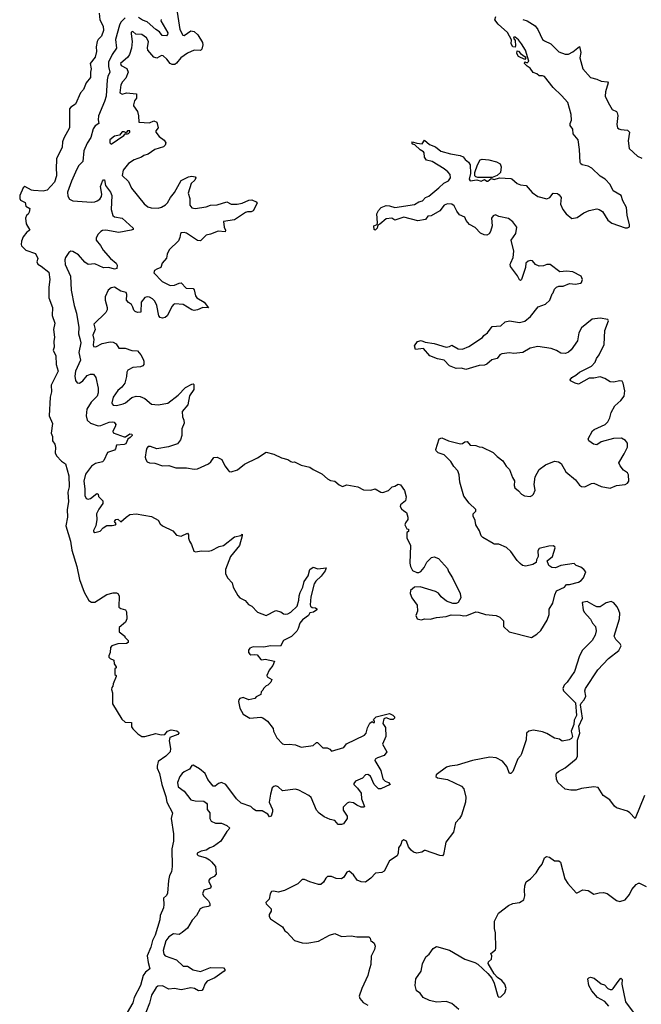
# Model space of a CAD drawing. Extents: x 2293139 to 2515392, y 824115 to 1006937.
# Tile 330 of 417: x 2441288 to 2446981, y 854101 to 863125. Entities that reach past the tile are written whole.
import ezdxf

# ---------------------------------------------------------------- set-up
doc = ezdxf.new("R2010")
doc.units = 0

msp = doc.modelspace()

# ---------------------------------------------------------------- linework, layer by layer
at = {"layer": '0CON10XD'}
for points in [[(2442016, 863185), (2442022, 863125), (2442052.9, 863065), (2442055.7, 863025), (2442037, 862973), (2442006.6, 862943.4), (2441997.1, 862925), (2441988, 862875), (2441990, 862835), (2441977.3, 862782.7), (2441934.4, 862725), (2441942.5, 862675), (2441935.8, 862645), (2441935.7, 862594.3), (2441896.2, 862545), (2441872, 862485), (2441843.8, 862455), (2441798, 862352), (2441755.6, 862324.4), (2441743, 862307), (2441743.3, 862135), (2441691.3, 862038.7), (2441680, 862005), (2441675, 861957.5), (2441625, 861850), (2441620, 861755), (2441624.2, 861715), (2441624.1, 861694.1), (2441605, 861636.2), (2441538.3, 861561.7), (2441503.9, 861553.9), (2441415, 861558.8), (2441395, 861563.8), (2441335, 861597.5), (2441320, 861585), (2441287.5, 861515), (2441287.5, 861485), (2441295, 861470), (2441338.3, 861448.3), (2441342.5, 861415), (2441380, 861395), (2441375, 861360), (2441366.4, 861343.6), (2441349.3, 861330.7), (2441340, 861305), (2441345.8, 861255), (2441380, 861195), (2441353.6, 861176.4), (2441320, 861135), (2441302.5, 861095), (2441300, 861065), (2441303.6, 861053.6), (2441345, 861012.5), (2441433, 860983), (2441453.3, 860935), (2441443.8, 860905), (2441452.5, 860885), (2441485, 860866.7), (2441555, 860810), (2441564.2, 860745), (2441555.7, 860675), (2441555.6, 860574.4), (2441586.8, 860486.8), (2441586.2, 860415), (2441609.2, 860345), (2441598.6, 860285), (2441606, 860215), (2441598.8, 860175), (2441602.5, 860125), (2441593.8, 860095), (2441617.5, 860045), (2441622.5, 859965), (2441640, 859905), (2441576.2, 859775), (2441580, 859715), (2441566.7, 859665), (2441556.7, 859495), (2441586.7, 859425), (2441577, 859337), (2441588.8, 859305), (2441588.8, 859265), (2441608, 859235), (2441616.2, 859205), (2441613.3, 859155), (2441625, 859127.5), (2441670.5, 859080.5), (2441706.7, 859055), (2441738.6, 858945), (2441741.1, 858845), (2441728.6, 858795), (2441736, 858705), (2441722.5, 858635), (2441726, 858565), (2441711.2, 858485), (2441754.2, 858345), (2441765.6, 858264.4), (2441811.8, 858115), (2441833.9, 857993.9), (2441878.3, 857878.3), (2441920.9, 857800.9), (2441945, 857788), (2441975, 857787.5), (2442085, 857856.2), (2442145, 857872.5), (2442175, 857872.5), (2442186.4, 857866.4), (2442197.5, 857845), (2442195, 857740), (2442215, 857727.5), (2442256.1, 857716.1), (2442267, 857697), (2442267.5, 857635), (2442257, 857603), (2442200, 857555), (2442200, 857515), (2442250, 857475), (2442250, 857465), (2442280, 857435), (2442281.7, 857418.3), (2442265, 857407.5), (2442185, 857403.8), (2442132.5, 857385), (2442118.3, 857371.7), (2442116.7, 857325), (2442102.5, 857295), (2442103, 857283), (2442115, 857270), (2442150, 857255), (2442153, 857223), (2442170, 857195), (2442170, 857185), (2442160, 857175), (2442160, 857125), (2442170, 857115), (2442170, 857105), (2442143, 857037), (2442141.7, 857018.3), (2442130, 857005), (2442127.5, 856985), (2442136.7, 856955), (2442136, 856855), (2442223.6, 856713.6), (2442255, 856686.7), (2442313, 856683), (2442311.4, 856645), (2442322.9, 856625), (2442369.1, 856579.1), (2442405, 856555.7), (2442435, 856555.8), (2442535, 856582), (2442582, 856572), (2442615.8, 856574.2), (2442640, 856605), (2442675, 856617.8), (2442726.9, 856606.9), (2442741.2, 856595), (2442743.8, 856585), (2442735.7, 856574.3), (2442663.3, 856546.7), (2442657.5, 856515), (2442670, 856445), (2442665.7, 856415), (2442625.5, 856374.5), (2442556.7, 856325), (2442547, 856283), (2442546.9, 856265), (2442568.5, 856215), (2442589.3, 856115), (2442625.4, 856005), (2442633.9, 855953.9), (2442686.2, 855855), (2442675.6, 855805), (2442696.4, 855663.6), (2442696.2, 855595), (2442679.6, 855525), (2442685.4, 855364.6), (2442677.1, 855315), (2442659.6, 855280.4), (2442650.9, 855235), (2442641.7, 855118.3), (2442633, 855097), (2442604, 855075), (2442607.5, 855015), (2442603.2, 854986.8), (2442574.2, 854915), (2442571.9, 854875), (2442527.9, 854735), (2442503.6, 854685), (2442489.5, 854625), (2442454.4, 854545), (2442463.2, 854483.2), (2442480, 854425), (2442438.6, 854395), (2442417.8, 854365), (2442394.4, 854275), (2442335.5, 854164.5), (2442323.1, 854115), (2442271.1, 854025)], [(2442255, 863142.5), (2442215, 863103.2), (2442200.2, 863075), (2442164.2, 862945), (2442173.8, 862865), (2442133.3, 862805), (2442101.7, 862735), (2442101, 862695), (2442114, 862645), (2442094.7, 862605), (2442087.9, 862575), (2442080.4, 862425), (2442065, 862374.4), (2442010, 862245), (2442006.4, 862206.4), (2442011.2, 862175), (2441978.5, 862151.5), (2441960.6, 862125), (2441937.6, 862045), (2441905, 861994.3), (2441876.3, 861923.7), (2441865.5, 861825), (2441825, 861786.9), (2441797.9, 861727.9), (2441760.5, 861645), (2441726.1, 861545), (2441727.3, 861507.3), (2441745, 861479.5), (2441775, 861465.9), (2441945, 861453.1), (2441975, 861454.7), (2441996.4, 861463.6), (2442020, 861480), (2442036.4, 861505), (2442038.9, 861525), (2442027.2, 861597.2), (2442045, 861643.8), (2442055, 861658), (2442065, 861658.8), (2442074.5, 861605), (2442119.6, 861545), (2442131.3, 861515), (2442126.4, 861385), (2442140, 861330), (2442155, 861318.6), (2442225, 861306.2), (2442326.2, 861215), (2442326.4, 861203.6), (2442310, 861195), (2442195, 861175.4), (2442075, 861195.8), (2442047.1, 861192.9), (2442031.1, 861185), (2442002.9, 861155), (2441987, 861123), (2441988.1, 861105), (2442026.6, 861056.6), (2442052.3, 861012.3), (2442117.7, 860937.7), (2442172, 860895), (2442180, 860875), (2442176, 860844), (2442155, 860840), (2442103.6, 860853.6), (2442055, 860849.6), (2441975, 860887.8), (2441915, 860881.5), (2441885, 860903.6), (2441825, 860970.8), (2441775, 861001.5), (2441755, 861002.5), (2441737.8, 860992.2), (2441706.7, 860945), (2441700.8, 860925), (2441705, 860882.5), (2441754.2, 860775), (2441758.4, 860645), (2441785.3, 860505.3), (2441808.1, 860435), (2441827.8, 860305), (2441826.2, 860245), (2441836.8, 860203.2), (2441846.4, 860165), (2441828.2, 860075), (2441843.2, 860005), (2441798, 859905), (2441792.7, 859857.3), (2441799.7, 859819.7), (2441815, 859796.7), (2441835, 859793.8), (2441864.5, 859815), (2441905, 859865.4), (2441935, 859877.7), (2441965, 859875.7), (2441984.2, 859845), (2442007.6, 859747.6), (2442007.1, 859705), (2441997.5, 859675), (2441940.6, 859619.4), (2441903.4, 859556.6), (2441895.9, 859495.9), (2441905.3, 859455.3), (2441936, 859426), (2442005, 859403.4), (2442030, 859405), (2442106.7, 859435), (2442135, 859439.1), (2442153.3, 859435), (2442168, 859415), (2442162.9, 859395), (2442139.2, 859355), (2442145, 859340), (2442245, 859302.8), (2442256.5, 859303.5), (2442295, 859329.1), (2442315, 859327.5), (2442318.1, 859315), (2442298.6, 859295), (2442278.7, 859281.3), (2442260.8, 859239.2), (2442245, 859231.8), (2442175, 859225.5), (2442165, 859192.5), (2442155, 859180), (2442090.4, 859159.6), (2442056.9, 859085), (2442045, 859071.4), (2441982.4, 859057.6), (2441945, 859033.1), (2441891.2, 858958.8), (2441874, 858895), (2441885.5, 858825), (2441883.8, 858765), (2441895, 858736), (2441915, 858730), (2441935, 858735.7), (2441995, 858781.2), (2442005, 858777.5), (2442008.8, 858755), (2442050, 858715), (2442049.1, 858690.9), (2442011.9, 858638.1), (2441990.5, 858595), (2441992.5, 858545), (2441986, 858485), (2441964.2, 858445), (2441964.4, 858434.4), (2441974.2, 858424.2), (2442025, 858436.2), (2442052, 858468), (2442085, 858489.5), (2442135, 858488.9), (2442164.1, 858495.9), (2442170, 858505), (2442157.3, 858525), (2442168.9, 858545), (2442186.2, 858546.2), (2442215, 858524.4), (2442263.1, 858565), (2442295, 858591.5), (2442355, 858595.6), (2442495, 858572), (2442555, 858538.8), (2442575, 858503.3), (2442596, 858486), (2442690.7, 858440.7), (2442725, 858400), (2442765, 858391.2), (2442825, 858420), (2442834, 858404), (2442833, 858373), (2442841.4, 858345), (2442860, 858315), (2442882.5, 858255), (2442899.3, 858249.3), (2442951.7, 858258.3), (2443015, 858255.6), (2443045, 858261.4), (2443115, 858295.8), (2443155, 858307.5), (2443255, 858384.2), (2443312.5, 858397.5), (2443325, 858410), (2443326.7, 858395), (2443300, 858305), (2443217.3, 858205), (2443172.9, 858085), (2443172.2, 858045), (2443193, 858007), (2443234.2, 857964.2), (2443242.5, 857925), (2443285, 857847.5), (2443305, 857827.5), (2443353, 857803), (2443382.5, 857765), (2443415, 857750), (2443466.7, 857695), (2443545, 857663.8), (2443635, 857711.2), (2443678.8, 857698.8), (2443705, 857681.2), (2443725, 857676), (2443745, 857679.2), (2443772, 857695), (2443828.9, 857751.1), (2443845.6, 857805), (2443847.5, 857845), (2443856, 857874), (2443881.1, 857925), (2443894.4, 857975), (2443930.7, 858029.3), (2443945.8, 858085), (2443975, 858106), (2444017.3, 858092.7), (2444095, 858100), (2444086.7, 858075), (2444050, 858025), (2444000.2, 857979.8), (2443983.3, 857955), (2443954.5, 857835), (2443948.3, 857761.7), (2443950.8, 857750.8), (2443965, 857737.5), (2443997.5, 857735), (2444010, 857725), (2444010, 857715), (2443980, 857695), (2443945, 857687.5), (2443933.3, 857665), (2443878, 857625), (2443854.4, 857595), (2443839.4, 857545), (2443825, 857520.8), (2443776.7, 857473.3), (2443703.3, 857435), (2443676.1, 857383.9), (2443585, 857386.9), (2443524.4, 857375.6), (2443425, 857377.8), (2443396.7, 857365), (2443382.7, 857347.3), (2443383.3, 857325), (2443395, 857310), (2443405, 857303.8), (2443435, 857308), (2443463.6, 857303.6), (2443495, 857260), (2443505, 857256.7), (2443535, 857264), (2443622.5, 857245), (2443605, 857207.5), (2443572.5, 857165), (2443550, 857115), (2443553.6, 857103.6), (2443597, 857077), (2443587.5, 857055), (2443560, 857025), (2443545, 857020), (2443520, 856995), (2443515, 856980), (2443500, 856965), (2443495, 856940), (2443455, 856920), (2443440, 856905), (2443385, 856891.2), (2443335, 856914), (2443305, 856903.3), (2443295, 856892.5), (2443291.4, 856875), (2443304.5, 856815), (2443335, 856760), (2443395, 856723.3), (2443495, 856731.5), (2443515.3, 856725.3), (2443555.8, 856695), (2443608.3, 856628.3), (2443611.2, 856605), (2443642.4, 856542.4), (2443695, 856488.6), (2443715, 856480.8), (2443755, 856484), (2443815, 856478.6), (2443865, 856458.5), (2443977, 856473), (2444005, 856501.4), (2444015, 856501.4), (2444065, 856452.5), (2444105, 856452.5), (2444129.3, 856439.3), (2444145, 856420), (2444255, 856453.8), (2444281.7, 856488.3), (2444445, 856568), (2444460.8, 856585), (2444474.5, 856635.5), (2444495, 856676.7), (2444515, 856692.5), (2444525, 856682.5), (2444536.4, 856683.6), (2444537.5, 856695), (2444527.5, 856705), (2444530, 856715), (2444554.1, 856735.9), (2444675, 856766), (2444705, 856752.5), (2444720, 856735), (2444720, 856725), (2444707.5, 856712.5), (2444685, 856710), (2444643.6, 856726.4), (2444622.3, 856717.7), (2444613.3, 856675), (2444639.3, 856639.3), (2444640, 856555), (2444610, 856485), (2444650, 856415), (2444625, 856381.2), (2444565, 856360), (2444543, 856347), (2444540, 856335), (2444594.3, 856245), (2444615, 856166.2), (2444635, 856146), (2444666.7, 856135), (2444680, 856115), (2444596.7, 856075), (2444575, 856074.5), (2444534.7, 856114.7), (2444501.7, 856191.7), (2444475, 856206.7), (2444455, 856204.3), (2444426.6, 856173.4), (2444363.3, 856145), (2444346.7, 856125), (2444347.5, 856115), (2444383, 856083), (2444414, 856035), (2444418.6, 855985), (2444446, 855915), (2444443.3, 855906.7), (2444415, 855909.2), (2444375, 855925.8), (2444345, 855946.2), (2444305, 855953.3), (2444287.5, 855945), (2444251.7, 855908.3), (2444249.2, 855879.2)], [(2442729.6, 863195), (2442753.6, 863035), (2442782.1, 862982.1), (2442795, 862979.2), (2442855, 863024.4), (2442885, 863015.5), (2442920.6, 862985), (2442961.2, 862915), (2442964.5, 862895), (2442955.8, 862855), (2442945, 862844.2), (2442885, 862845.5), (2442825, 862819.1), (2442763.6, 862775), (2442725, 862725.4), (2442710, 862715), (2442685, 862713.2), (2442665, 862722.7), (2442633.9, 862763.9), (2442600.8, 862795), (2442585, 862795.8), (2442545, 862772.4), (2442515, 862780.8), (2442460, 862845), (2442456.7, 862866.7), (2442466.6, 862925), (2442450.2, 862960.2), (2442405, 862988.4), (2442352.5, 862992.5), (2442325, 863017.5), (2442309.5, 863010.5), (2442308, 862995), (2442318.8, 862925), (2442311.7, 862865), (2442293.4, 862805), (2442278.6, 862781.4), (2442211.2, 862725), (2442218.1, 862705), (2442268.6, 862678.6), (2442280, 862645), (2442260.8, 862589.2), (2442228.1, 862555), (2442215, 862528.8), (2442206, 862456), (2442225, 862442), (2442265.7, 862454.3), (2442356.4, 862446.4), (2442358, 862405), (2442339.7, 862380.3), (2442328.8, 862345), (2442330, 862335), (2442366.2, 862285), (2442377, 862243), (2442380, 862185), (2442475, 862180.8), (2442515, 862196.7), (2442542.5, 862185), (2442556, 862135), (2442534.3, 862105.7), (2442533.2, 862093.2), (2442565, 862056), (2442612.2, 862022.2), (2442626.9, 861995), (2442620.6, 861975), (2442605, 861960), (2442525, 861934.6), (2442465, 861891.1), (2442425, 861880), (2442404, 861865), (2442335, 861839.4), (2442283.2, 861806.8), (2442236.2, 861745), (2442227.3, 861697.3), (2442285, 861642), (2442311.7, 861581.7), (2442428.2, 861438.2), (2442461.1, 861411.1), (2442490.6, 861400.6), (2442555, 861397.7), (2442585, 861405.5), (2442621.5, 861428.5), (2442642.3, 861447.7), (2442667.5, 861495), (2442705, 861540.6), (2442768, 861652), (2442835, 861686.1), (2442865, 861691.1), (2442895.5, 861685.5), (2442900, 861675), (2442891.1, 861655), (2442857.9, 861625), (2442831.4, 861535), (2442846.5, 861485), (2442845, 861423.8), (2442865, 861401.4), (2442895, 861393.6), (2442995, 861408.8), (2443035, 861423.8), (2443095, 861427.3), (2443185, 861454.6), (2443225, 861433.3), (2443280, 861435), (2443325, 861444.5), (2443385, 861470.6), (2443415, 861473.1), (2443453.3, 861455), (2443461.2, 861445), (2443425.6, 861374.4), (2443406.8, 861363.2), (2443375, 861363.3), (2443355, 861356.7), (2443255, 861291.4), (2443155, 861276.2), (2443159.4, 861225), (2443174, 861195), (2443169.2, 861180.8), (2443105, 861185.7), (2443035, 861158.1), (2442995, 861150.8), (2442945, 861098.8), (2442915, 861101.9), (2442815, 861168.9), (2442795, 861174.4), (2442768.8, 861171.2), (2442760, 861165), (2442755, 861130), (2442740.7, 861099.3), (2442657.5, 861015), (2442637.5, 860975), (2442630.7, 860939.3), (2442592.5, 860895), (2442578.8, 860855), (2442545, 860838), (2442522.5, 860825), (2442517.5, 860805), (2442591.9, 860725), (2442665, 860688.2), (2442705, 860693.5), (2442748.7, 860711.3), (2442765, 860711.9), (2442813.3, 860665), (2442875, 860660.8), (2442885, 860650), (2442896.5, 860595), (2442910, 860575), (2442976.2, 860536.2), (2443016.7, 860485), (2442965, 860488.7), (2442915, 860465.4), (2442885, 860460.6), (2442865, 860465.5), (2442785, 860513.3), (2442709.7, 860520.3), (2442696.7, 860515), (2442685, 860500), (2442638.8, 860411.2), (2442621.2, 860395), (2442595, 860388.1), (2442575, 860397.1), (2442562.2, 860412.2), (2442542.7, 860505), (2442525, 860544.2), (2442505, 860566.5), (2442475, 860582.5), (2442455, 860586.2), (2442435, 860580), (2442401.4, 860535), (2442396.1, 860443.9), (2442367, 860443), (2442345, 860450), (2442332.3, 860462.3), (2442325, 860490), (2442312.5, 860515), (2442284.1, 860534.1), (2442265.6, 860555.6), (2442268.9, 860605), (2442263.8, 860625), (2442215, 860637.9), (2442155, 860673.1), (2442125, 860667.8), (2442099.2, 860645), (2442070, 860585), (2442070, 860555), (2442088.3, 860488.3), (2442088.8, 860465), (2442075, 860440), (2441966.7, 860333.3), (2441978.9, 860285), (2441957.5, 860235), (2441965.6, 860195), (2441960.6, 860145), (2441965, 860128.8), (2441985, 860128), (2442042.7, 860157.3), (2442115, 860171.2), (2442145, 860168.5), (2442172, 860155), (2442195.8, 860115.8), (2442255, 860113.3), (2442313.6, 860093.6), (2442365, 860090), (2442395.7, 860055), (2442417.5, 860015), (2442424.2, 859995), (2442423.9, 859966.1), (2442415, 859953.8), (2442395, 859942.5), (2442325, 859938.8), (2442277.7, 859912.3), (2442268.9, 859895), (2442266.9, 859855), (2442251.5, 859795), (2442222.8, 859757.2), (2442185, 859726.9), (2442143.5, 859665), (2442131.4, 859615), (2442133, 859603), (2442145, 859590.8), (2442175, 859588.5), (2442235, 859603.9), (2442257.8, 859615), (2442315, 859662.8), (2442355, 859674.7), (2442391.2, 859671.2), (2442432.3, 859652.3), (2442495, 859601.2), (2442554.6, 859595.4), (2442645, 859611.9), (2442737.5, 859685), (2442806.2, 859753.8), (2442865, 859785.7), (2442875, 859788), (2442882.5, 859782.5), (2442882.9, 859735), (2442841.7, 859678.3), (2442828.2, 859595), (2442774.6, 859535), (2442778.1, 859485), (2442790.6, 859455), (2442792.9, 859427.1), (2442772.5, 859375), (2442771.4, 859315), (2442760.6, 859275), (2442732.4, 859237.6), (2442650.9, 859209.1), (2442545, 859192.2), (2442485, 859213.1), (2442465, 859212.5), (2442451.7, 859198.3), (2442445, 859177.5), (2442438.1, 859115), (2442441.9, 859095), (2442455, 859074.2), (2442475, 859062.9), (2442525, 859059.2), (2442595, 859035.7), (2442655, 859038), (2442718.6, 859018.6), (2442815, 859018.1), (2442885, 859007.1), (2442915, 859009.2), (2443015.7, 859054.3), (2443037.1, 859072.9), (2443065, 859112.5), (2443095, 859116.7), (2443140, 859095), (2443168, 859035), (2443196.4, 858996.4), (2443206.7, 858985), (2443225, 858981.4), (2443281.9, 858998.1), (2443347.7, 859052.3), (2443465, 859110.8), (2443545, 859161.2), (2443615, 859143.3), (2443685, 859108.8), (2443745, 859093.3), (2443770, 859075)], [(2442583.9, 863126.1), (2442581.5, 863115), (2442643.6, 863005), (2442641.2, 862988.8), (2442632.2, 862977.8), (2442591.2, 862981.2), (2442569.2, 863015), (2442535, 863033.9), (2442456.2, 863106.2), (2442411.2, 863121.2), (2442375, 863144.5)], [(2445975, 857463.8), (2446025, 857494.4), (2446062.2, 857527.8), (2446119.7, 857620.3), (2446136.2, 857675), (2446138.3, 857721.7), (2446171.7, 857778.3), (2446190, 857855), (2446205, 857890), (2446277, 857923), (2446295, 857950), (2446325, 857947.5), (2446405, 857970), (2446430, 857985), (2446450.7, 858009.3), (2446472.5, 858065), (2446456.1, 858086.1), (2446426.1, 858106.1), (2446385, 858122.5), (2446365, 858140), (2446245, 858123.3), (2446195, 858100), (2446163, 858103), (2446133.6, 858123.6), (2446120, 858165), (2446167.5, 858205), (2446192.5, 858285), (2446190, 858295), (2446175, 858302.5), (2446135, 858300), (2446045, 858278.8), (2446034.2, 858255.8), (2446036.1, 858203.9), (2446020, 858175), (2446018.3, 858151.7), (2445987, 858133), (2445925, 858117.5), (2445893, 858123), (2445870.7, 858140.7), (2445845, 858167.5), (2445785, 858252.5), (2445745, 858287.5), (2445675, 858317.5), (2445635, 858317.5), (2445623.3, 858323.3), (2445529.3, 858379.3), (2445513.3, 858395), (2445499.5, 858439.5), (2445466.7, 858495), (2445460, 858535), (2445442.5, 858575), (2445442.5, 858595), (2445465, 858620), (2445466.4, 858636.4), (2445403.6, 858693.6), (2445356.7, 858756.7), (2445318.8, 858885), (2445312, 858955), (2445300.5, 858990.5), (2445265, 859030), (2445237.3, 859077.3), (2445176.4, 859136.4), (2445120, 859155), (2445103, 859173), (2445100, 859185), (2445130, 859285), (2445155, 859293.8), (2445215, 859266.2), (2445325, 859236.7), (2445345, 859240), (2445365, 859256.2), (2445385, 859258.8), (2445415, 859226.7), (2445465, 859223.3), (2445495, 859211.2), (2445525, 859208.8), (2445625, 859157.5), (2445660.7, 859120.7), (2445713, 859083), (2445743.9, 859033.9), (2445775, 859002.5), (2445800.5, 858930.5), (2445819.3, 858899.3), (2445816.4, 858856.4), (2445823.3, 858835), (2445855, 858806.7), (2445885, 858776.2), (2445912.7, 858762.7), (2445963.6, 858756.4), (2445982.5, 858765), (2445993.6, 858776.4), (2446008.3, 858811.7), (2445998.8, 858865), (2446008.8, 858935), (2446045, 859002.5), (2446104.1, 859045.9), (2446185, 859080), (2446221.7, 859071.7), (2446246.4, 859056.4), (2446290.5, 858980.5), (2446378.3, 858908.3), (2446415, 858860), (2446435, 858846.2), (2446465, 858844), (2446524.5, 858875.5), (2446545, 858878.6), (2446615, 858845.8), (2446695, 858830), (2446755, 858855.8), (2446833.9, 858866.1), (2446855, 858877.5), (2446867.5, 858895), (2446864, 858955), (2446855, 858971.2), (2446817.3, 858997.3), (2446786.2, 859035), (2446776, 859065), (2446825.7, 859145), (2446853.4, 859206.6), (2446854.4, 859245), (2446837.6, 859267.6), (2446798.9, 859288.9), (2446726.8, 859286.8), (2446613.1, 859256.9), (2446575, 859228.8), (2446544.1, 859234.1), (2446501.2, 859265), (2446494, 859285), (2446534.5, 859355.5), (2446550.9, 859369.1), (2446648.8, 859415), (2446675, 859440), (2446694.4, 859475), (2446706.5, 859525), (2446737.5, 859585), (2446795, 859635.6), (2446824.5, 859675), (2446831.8, 859725), (2446816.5, 859795), (2446805, 859810.8), (2446785, 859814.4), (2446726.9, 859803.1), (2446697.5, 859805), (2446647.9, 859837.9), (2446605, 859851.4), (2446545, 859838.6), (2446505, 859839.2), (2446405, 859786.2), (2446375, 859792.5), (2446332.5, 859815), (2446331.2, 859825), (2446345, 859845.8), (2446383, 859867), (2446415, 859894.2), (2446489.7, 859930.3), (2446525, 859949.2), (2446558.6, 859985), (2446570.7, 860019.3), (2446596.1, 860053.9), (2446642.6, 860147.4), (2446648.1, 860275), (2446681.2, 860365), (2446675, 860376.7), (2446605, 860389.4), (2446530.7, 860379.3), (2446435, 860300), (2446410.6, 860255), (2446397.4, 860182.6), (2446339.2, 860100.8), (2446315, 860079.4), (2446285.5, 860064.5), (2446245, 860067.8), (2446203.1, 860093.1), (2446155, 860111.1), (2446035, 860131.4), (2445964.6, 860115.4), (2445895, 860073.8), (2445815, 860066.7), (2445775, 860072), (2445705, 860063.8), (2445685, 860053.8), (2445660, 860020), (2445611.9, 860008.1), (2445565, 859968), (2445545, 859960), (2445495, 859956), (2445375, 859918.8), (2445335, 859932.5), (2445285, 859928.8), (2445225, 859952), (2445175, 860004), (2445115, 860016), (2445043.3, 860045), (2444985, 860111.2), (2444913.9, 860103.9), (2444902.5, 860135), (2444930, 860175), (2444965, 860183.8), (2445000.8, 860170.8), (2445085, 860156.9), (2445195, 860122.5), (2445225, 860130), (2445245, 860143.3), (2445305, 860110), (2445345, 860105.6), (2445400.9, 860129.1), (2445527.3, 860212.7), (2445538.3, 860231.7), (2445571.2, 860255), (2445615, 860313.8), (2445695, 860318), (2445734.5, 860355.5), (2445775, 860364), (2445865, 860350), (2445915, 860360.8), (2445965.7, 860405), (2446036.6, 860493.4), (2446105, 860519.2), (2446144, 860555), (2446165, 860612.5), (2446175, 860622.5), (2446187.5, 860655), (2446205, 860674.2), (2446225, 860684.2), (2446265.7, 860684.3), (2446325, 860706.7), (2446378.6, 860701.4), (2446425, 860710), (2446435, 860717.5), (2446442.5, 860745), (2446430, 860775), (2446353.3, 860815), (2446295, 860820.6), (2446235, 860813.1), (2446145, 860880.5), (2446117.3, 860882.7), (2446085, 860870), (2446045, 860867.1), (2446012.2, 860882.2), (2445985.8, 860915.8), (2445965, 860918), (2445945, 860912), (2445925, 860892.5), (2445920, 860855), (2445883.8, 860745), (2445875, 860736.2), (2445865, 860742), (2445848, 860778), (2445783.9, 860863.9), (2445780, 860885), (2445785, 860896.7), (2445807.8, 860945), (2445812.2, 861005), (2445788, 861105), (2445830.8, 861165), (2445840, 861225), (2445805, 861272), (2445765, 861302), (2445675, 861322), (2445645, 861336), (2445625, 861328.8), (2445608.8, 861305), (2445613.8, 861235), (2445600, 861185), (2445587.6, 861162.4), (2445565, 861149.2), (2445541.9, 861151.9), (2445509.5, 861169.5), (2445459.1, 861219.1), (2445407.9, 861247.9), (2445376.7, 861285), (2445365.9, 861315.9), (2445315, 861337.5), (2445290.3, 861370.3), (2445268.5, 861418.5), (2445245, 861434.3), (2445205, 861437.2), (2445175.6, 861425), (2445135, 861374.2), (2445055, 861328), (2445026.4, 861323.6), (2445005, 861293.3), (2444935, 861281.2), (2444805, 861314), (2444743, 861293), (2444725, 861287.5), (2444695, 861307.5), (2444645, 861301.2), (2444585, 861250), (2444567.5, 861242.5), (2444561.2, 861215), (2444545, 861196.7), (2444535, 861202.5), (2444531.2, 861235), (2444561.7, 861248.3), (2444566.4, 861263.6), (2444558.8, 861345), (2444573, 861377), (2444597, 861403), (2444645, 861420.8), (2444675, 861419.4), (2444725, 861403.3), (2444905, 861432.5), (2444942.8, 861457.2), (2444976, 861465), (2445004.3, 861495), (2445035, 861508.9), (2445127, 861583), (2445172.6, 861627.4), (2445215, 861648), (2445234.3, 861675), (2445230, 861705), (2445209.8, 861729.8), (2445175, 861757.5), (2445065, 861826.2), (2445015, 861837.5), (2444996, 861865), (2444993.3, 861905), (2444987.5, 861915), (2444955, 861932.5), (2444907.7, 861977.7), (2444888.8, 861985), (2444880, 861995), (2444884.1, 862005.9), (2444923.8, 861993.8), (2444975, 861987.5), (2444995, 862020), (2445042.7, 861982.7), (2445095, 861959.2), (2445145, 861920.8), (2445235, 861894.4), (2445321.7, 861881.7), (2445348.7, 861868.7), (2445366.7, 861845), (2445399.5, 861819.5), (2445414.5, 861794.5), (2445417.6, 861715), (2445404.7, 861665), (2445415, 861647.8), (2445475, 861658.2), (2445515, 861646.1), (2445545, 861659.1), (2445565, 861645.2), (2445575, 861646.1), (2445605, 861670), (2445635, 861660.9), (2445683.1, 861676.9), (2445785, 861669.6), (2445796.5, 861666.5), (2445845, 861622.5), (2445875, 861611.2), (2445926.7, 861605), (2445981.1, 861541.1), (2446035, 861503.3), (2446115, 861483.1), (2446144.3, 861495.7), (2446175, 861536.7), (2446215, 861531.2), (2446229.7, 861519.7), (2446246, 861495), (2446242.5, 861435), (2446261.1, 861385), (2446294.3, 861345), (2446345, 861302.9), (2446395, 861313.3), (2446456, 861355), (2446502.6, 861377.4), (2446575, 861391.4), (2446595, 861385.8), (2446625, 861365.8), (2446675, 861287.5), (2446710.9, 861260.9), (2446835, 861217.1), (2446855, 861216), (2446872, 861228), (2446874.2, 861245), (2446851.9, 861335), (2446845.4, 861405), (2446811.3, 861465), (2446798.2, 861515), (2446725, 861555.7), (2446695, 861614.2), (2446650, 861665), (2446605, 861690), (2446528.1, 861765), (2446495, 861781.8), (2446440, 861795), (2446426, 861805), (2446420.8, 861815), (2446414.5, 861935), (2446401.9, 862025), (2446358.7, 862078.7), (2446352.9, 862122.9), (2446329.2, 862155), (2446330, 862175), (2446341.9, 862205), (2446340, 862255), (2446306.9, 862365), (2446251.8, 862431.8), (2446175, 862503.8), (2446095, 862603.8), (2446075, 862612), (2446045, 862610.5), (2446025, 862629.5), (2445990.5, 862640.5), (2445961.9, 862681.9), (2445935, 862699.2), (2445910.6, 862725), (2445915, 862739.2), (2445935, 862730.6), (2445951.4, 862745), (2445920, 862845), (2445884, 862905), (2445855, 862941.2), (2445826.7, 862965), (2445815, 862965.8), (2445810, 862955), (2445824.4, 862934.4), (2445829.1, 862885), (2445825, 862874), (2445805, 862877.1), (2445790.3, 862905), (2445790.9, 862940.9), (2445755, 863008.1), (2445670, 863085), (2445638.8, 863125), (2445648.8, 863155)], [(2445895, 863126), (2445935.7, 863115.7), (2446008.3, 863068.3), (2446033.8, 863033.8), (2446075.8, 862945), (2446095, 862930), (2446153.4, 862903.4), (2446225, 862829.2), (2446285, 862808.6), (2446315, 862808.9), (2446355, 862830.8), (2446415, 862880), (2446426.9, 862825), (2446418, 862775), (2446445.8, 862675.8), (2446515, 862594.2), (2446575, 862579.4), (2446615, 862561.9), (2446672.5, 862555), (2446676.7, 862545), (2446653.8, 862463.8), (2446651.1, 862425), (2446676.9, 862365), (2446715, 862303.3), (2446753.3, 862285), (2446761.7, 862271.7), (2446766.1, 862246.1), (2446755.8, 862165.8), (2446764.3, 862134.3), (2446775, 862123.8), (2446795, 862118), (2446853.9, 862113.9), (2446873.3, 862095), (2446860, 862015), (2446869.4, 861945), (2446945, 861873.1), (2446986.5, 861856.5)], [(2445915, 862760.8), (2445855, 862787.9), (2445842, 862815), (2445845, 862838.8), (2445855, 862837.5), (2445874.7, 862814.7), (2445918.8, 862785), (2445924.2, 862775), (2445915, 862760.8)], [(2442125, 861983.8), (2442242.5, 862065), (2442255, 862080), (2442275, 862077.5), (2442285, 862082.5), (2442296.7, 862095), (2442296.7, 862106.7), (2442275, 862106.2), (2442261.7, 862088.3), (2442245.8, 862095.8), (2442225, 862095.8), (2442202, 862068), (2442155, 862058.8), (2442113.3, 862025), (2442112, 861995), (2442125, 861983.8)], [(2445485, 861678.4), (2445465, 861684.6), (2445455.3, 861695), (2445455.7, 861725), (2445480.3, 861795), (2445505, 861840.3), (2445525, 861847.2), (2445585, 861839.6), (2445655, 861823.2), (2445688, 861805), (2445697.3, 861775), (2445692.7, 861725), (2445661.6, 861698.4), (2445615, 861680), (2445485, 861678.4)], [(2443770, 859075), (2443785, 859070), (2443805, 859073.3), (2443865, 859043.3), (2443945, 859023.8), (2443975, 859001.2), (2444054.1, 858964.1), (2444105.9, 858915.9), (2444135, 858901.2), (2444175, 858896.7), (2444215, 858863.3), (2444245, 858847.5), (2444285, 858863.3), (2444385, 858843.8), (2444436.4, 858816.4), (2444505, 858813.3), (2444545, 858826.2), (2444595, 858796.2), (2444615, 858792), (2444665, 858810), (2444700, 858845), (2444725, 858850), (2444755, 858866.7), (2444775, 858862.5), (2444810.7, 858810.7), (2444827, 858753), (2444820, 858715), (2444775, 858677.5), (2444773.3, 858665), (2444785, 858642.5), (2444805, 858622.5), (2444830, 858610), (2444843.3, 858565), (2444843.3, 858545), (2444820, 858515), (2444816.7, 858495), (2444835, 858460), (2444850, 858455), (2444850, 858435), (2444832.5, 858425), (2444833.6, 858376.4), (2444866.1, 858306.1), (2444860, 858145), (2444866.2, 858115), (2444886.1, 858076.1), (2444925, 858057.5), (2444945, 858057.5), (2444963, 858067), (2444992.5, 858105), (2445017, 858153), (2445060, 858195), (2445085, 858202.5), (2445125, 858187.5), (2445206.1, 858096.1), (2445216.4, 858066.4), (2445250.7, 858010.7), (2445322.5, 857865), (2445327.5, 857825), (2445305, 857782.5), (2445286.4, 857773.6), (2445255, 857773.3), (2445196.4, 857796.4), (2445146.7, 857835), (2445125, 857870), (2445095, 857886), (2444955, 857926.2), (2444905, 857923.8), (2444868, 857895), (2444864.2, 857865), (2444878.8, 857825), (2444929.3, 857759.3), (2444930, 857705), (2444916.7, 857665), (2444927.5, 857635), (2444965, 857625.8), (2444997.3, 857632.7), (2445048.3, 857631.7), (2445105, 857647.5), (2445195, 857656), (2445238.3, 857671.7), (2445325, 857667.5), (2445355, 857660), (2445383, 857663), (2445465, 857696.7), (2445486.4, 857696.4), (2445555, 857673.8), (2445653, 857663), (2445685, 857650), (2445720, 857615), (2445720, 857565), (2445770, 857515), (2445975, 857463.8)], [(2447010.6, 856015), (2446925, 855803.3), (2446875.9, 855855.9), (2446855, 855870), (2446755, 855903.3), (2446735, 855917.5), (2446692.5, 855975), (2446633.3, 856015), (2446585, 856086.7), (2446545, 856093.8), (2446435, 856080), (2446385, 856063.3), (2446335, 856063.3), (2446285, 856073.3), (2446217.5, 856135), (2446203, 856163), (2446200, 856205), (2446205, 856220), (2446223.9, 856236.1), (2446285, 856267.5), (2446317.5, 856295), (2446385, 856350), (2446397.5, 856372.5), (2446398.3, 856521.7), (2446418.6, 856585), (2446409.3, 856650.7), (2446441.2, 856725), (2446423.3, 856845), (2446429.3, 856860.7), (2446457.5, 856892.5), (2446471.8, 856925), (2446465.5, 856975), (2446468.9, 856995), (2446584.5, 857165.5), (2446680.3, 857269.7), (2446775.7, 857344.3), (2446796.7, 857385), (2446786.7, 857405), (2446746.7, 857445), (2446733.8, 857475), (2446781.2, 857635), (2446783.3, 857685), (2446770, 857725), (2446756.1, 857746.1), (2446729.5, 857779.5), (2446705, 857793.3), (2446660.5, 857779.5), (2446605, 857743.8), (2446575, 857743.8), (2446550, 857755), (2446485, 857792.5), (2446440, 857785), (2446447.5, 857715), (2446457.5, 857695), (2446515, 857630), (2446533.6, 857593.6), (2446562.5, 857565), (2446567.5, 857525), (2446557.5, 857485), (2446532.5, 857435), (2446444.1, 857345.9), (2446413.9, 857296.1), (2446369.2, 857150.8), (2446303.3, 857055), (2446275, 857027.5), (2446263.3, 856995), (2446267.5, 856975), (2446377.5, 856865), (2446387, 856747), (2446366.2, 856705), (2446363.8, 856666.2), (2446338.8, 856605), (2446352.5, 856555), (2446343, 856537), (2446320, 856525), (2446255, 856512.5), (2446231.7, 856531.7), (2446185, 856540), (2446115, 856584), (2446077, 856597), (2445995, 856613.8), (2445950, 856605), (2445931.2, 856585), (2445926.7, 856525), (2445884, 856396), (2445875, 856377.5), (2445849.3, 856350.7), (2445803.3, 856235), (2445785, 856217.5), (2445775, 856217.5), (2445750, 856280), (2445708.8, 856328.8), (2445650.5, 856360.5), (2445595, 856366.2), (2445435, 856335.8), (2445295, 856292.5), (2445226.1, 856283.9), (2445196.4, 856273.6), (2445103.3, 856205), (2445098.3, 856188.3), (2445115, 856177.5), (2445205, 856160), (2445335, 856100.8), (2445355.8, 856075), (2445375, 856000), (2445372.2, 855955), (2445333.1, 855835), (2445315, 855803.8), (2445280, 855765), (2445261.7, 855678.3), (2445191.7, 855588.3), (2445183.6, 855553.6), (2445170.8, 855475), (2445159.1, 855460.9), (2445135, 855464.5), (2445005, 855511.2), (2444995, 855511.2), (2444972.5, 855495), (2444925, 855485.6), (2444894.6, 855494.6), (2444872.4, 855512.4), (2444849.4, 855545), (2444831.2, 855595), (2444805, 855610), (2444788.8, 855595), (2444779.2, 855565), (2444758.6, 855535), (2444755.5, 855485), (2444745, 855462), (2444676.2, 855415), (2444625, 855322.5), (2444605, 855308.6), (2444545.9, 855304.1), (2444505, 855256.2), (2444455, 855221.2), (2444414.1, 855224.1), (2444377.7, 855237.7), (2444346.4, 855286.4), (2444305, 855321.2), (2444285, 855313.3), (2444255, 855267.5), (2444235, 855251.4), (2444185, 855254), (2444145, 855272.9), (2444108.3, 855271.7), (2444092.4, 855257.6), (2444070.8, 855219.2), (2444045, 855198.8), (2444025, 855198.8), (2443945, 855222.5), (2443897.5, 855245), (2443875, 855244), (2443835, 855205.8), (2443712.5, 855145), (2443655, 855128.6), (2443615, 855139.2), (2443593.3, 855135), (2443582, 855115), (2443571.2, 855065), (2443542.5, 855035), (2443545, 855022.5), (2443590, 854975), (2443590, 854955), (2443573.8, 854925), (2443573.8, 854905), (2443583.3, 854885), (2443695, 854811.2), (2443715, 854773.8), (2443735, 854761.2), (2443805.9, 854685.9), (2443875, 854663.8), (2443918.8, 854661.2), (2444025, 854679.2), (2444125, 854736.2), (2444175, 854750), (2444235, 854722), (2444325, 854728.8), (2444375, 854720), (2444485, 854720), (2444497, 854707), (2444505, 854680), (2444517, 854677), (2444535, 854660), (2444542.5, 854635), (2444537, 854603), (2444507, 854543), (2444503, 854467), (2444486.7, 854405), (2444475.9, 854364.1), (2444421.2, 854245), (2444396.7, 854175), (2444403.8, 854155), (2444435, 854117.5), (2444475, 854092.5)], [(2444249.2, 855879.2), (2444286.2, 855825), (2444286.2, 855805), (2444253.6, 855756.4), (2444235, 855748.6), (2444205, 855748.8), (2444174.2, 855784.2), (2444130, 855795), (2444075, 855820), (2444031.7, 855851.7), (2444005, 855880), (2443958.8, 855995), (2443936.2, 856015), (2443845, 856063.5), (2443815, 856071.5), (2443695, 856057.1), (2443655.3, 856095.3), (2443635, 856103.1), (2443615, 856096.9), (2443601.4, 856085), (2443583.3, 856026.7), (2443571.4, 855955), (2443603.8, 855885), (2443603.6, 855866.4), (2443590, 855825), (2443575, 855820), (2443560, 855845), (2443507.5, 855875), (2443455, 855873.8), (2443428.3, 855888.3), (2443403.8, 855915), (2443315, 855945.7), (2443273, 855983), (2443176, 856115), (2443135, 856132.5), (2443108.8, 856125), (2443079.1, 856100.9), (2443061.1, 856101.1), (2443011.7, 856161.7), (2442985, 856215.6), (2442935, 856258.1), (2442875, 856292.5), (2442865, 856290), (2442844.1, 856255.9), (2442795, 856232.9), (2442774.7, 856215.3), (2442755, 856188.8), (2442731.9, 856135), (2442740, 856095), (2442795, 856055.8), (2442855.5, 855975.5), (2442894.3, 855965.7), (2442974, 855964), (2443000, 855945), (2443006.1, 855933.9), (2443003.3, 855885), (2443030, 855855), (2443030, 855805), (2443040.5, 855780.5), (2443081.7, 855761.7), (2443135, 855762), (2443185, 855740.8), (2443212.5, 855715), (2443184.2, 855685.8), (2443130, 855595), (2443063.6, 855546.4), (2443030, 855535), (2442995, 855512.5), (2442950, 855505), (2442912.5, 855485), (2442912.5, 855475), (2442922.5, 855465), (2442995, 855443.3), (2443025.8, 855425.8), (2443045, 855406.7), (2443080, 855365), (2443086.7, 855295), (2443068.8, 855271.2), (2443032.5, 855255), (2443020.5, 855239.5), (2443021.2, 855225), (2443041.2, 855185), (2443036.7, 855165), (2442975, 855146.7), (2442963.3, 855115), (2442975, 855093.3), (2443018.3, 855048.3), (2443030, 855025), (2443030, 855005), (2443015, 854996.2), (2442965, 854987.1), (2442942, 854975), (2442908, 854915), (2442867.7, 854872.3), (2442825, 854800), (2442775, 854758.8), (2442747.7, 854742.3), (2442695, 854745.8), (2442655, 854718.6), (2442627.1, 854682.9), (2442600.3, 854595), (2442609.2, 854559.2), (2442620, 854545), (2442725, 854508.2), (2442785, 854451.4), (2442825, 854452), (2442875, 854417.1), (2442945, 854403.3), (2443035, 854437.5), (2443155, 854436), (2443168.3, 854418.3), (2443161.2, 854405), (2443075, 854344.4), (2443005, 854313.1), (2442984.6, 854285.4), (2442967.8, 854242.2), (2442955, 854228.8), (2442923.9, 854223.9), (2442887.3, 854247.3), (2442855, 854252.2), (2442765, 854234.5), (2442705, 854244.5), (2442655, 854241.1), (2442595, 854271.2), (2442553.9, 854266.1), (2442538.1, 854255), (2442494.6, 854185), (2442477.4, 854112.6), (2442442.5, 854025)], [(2445308.9, 854055), (2445245, 854107.5), (2445195, 854127.8), (2445105, 854119.4), (2445040, 854135), (2444984, 854165), (2444955, 854202.5), (2444923.3, 854225), (2444910, 854275), (2444917.5, 854335), (2444966.2, 854405), (2444978.3, 854471.7), (2445007.5, 854535), (2445039.5, 854560.5), (2445075, 854612.5), (2445105, 854630), (2445225, 854595.8), (2445365, 854516.2), (2445457.5, 854485), (2445485, 854467.5), (2445575, 854382.5), (2445610.7, 854340.7), (2445633.8, 854295), (2445667.5, 854175), (2445677, 854167), (2445695, 854170), (2445731.2, 854205), (2445743.3, 854245), (2445731.2, 854285), (2445705, 854320), (2445665, 854347.5), (2445635, 854380), (2445577.5, 854475), (2445580.7, 854489.3), (2445610, 854515), (2445612.5, 854545), (2445603, 854567), (2445645, 854600), (2445650, 854615), (2445646.5, 854755), (2445635.5, 854795), (2445637.5, 854862.5), (2445673.8, 854935), (2445765, 855008), (2445805.8, 855024.2), (2445865, 855033.8), (2445905, 855060), (2445914.4, 855095), (2445910, 855145), (2445913.9, 855186.1), (2445927.5, 855225), (2445965, 855250), (2446019.2, 855305), (2446045, 855351.2), (2446074.2, 855385.8), (2446095, 855443.3), (2446113.6, 855456.4), (2446140.7, 855450.7), (2446185, 855417.5), (2446225, 855417.5), (2446240, 855405), (2446281.7, 855251.7), (2446309.7, 855209.7), (2446385, 855123.3), (2446395, 855123.3), (2446445, 855150), (2446495, 855143.3), (2446545, 855110), (2446595, 855123.3), (2446635.9, 855125.9), (2446667.7, 855117.7), (2446755, 855051.2), (2446785, 855042), (2446835, 855059.2), (2446871.7, 855108.3), (2446895, 855153.8), (2446935, 855200), (2446955, 855210), (2446965, 855211.2), (2447025, 855181.2)], [(2446685, 854083.8), (2446648.3, 854128.3), (2446579.2, 854165), (2446528.8, 854225), (2446501.2, 854275), (2446492.5, 854335), (2446500, 854345), (2446515, 854350), (2446550.7, 854340.7), (2446615, 854290), (2446645, 854278.8), (2446675, 854246.7), (2446695, 854236.7), (2446715, 854237.5), (2446725, 854246.7), (2446769.1, 854310.9), (2446795, 854340), (2446805, 854330), (2446804, 854285), (2446836.2, 854125), (2446915, 854016)]]:
    msp.add_lwpolyline(points, dxfattribs=at)

doc.saveas('drawing.dxf')
